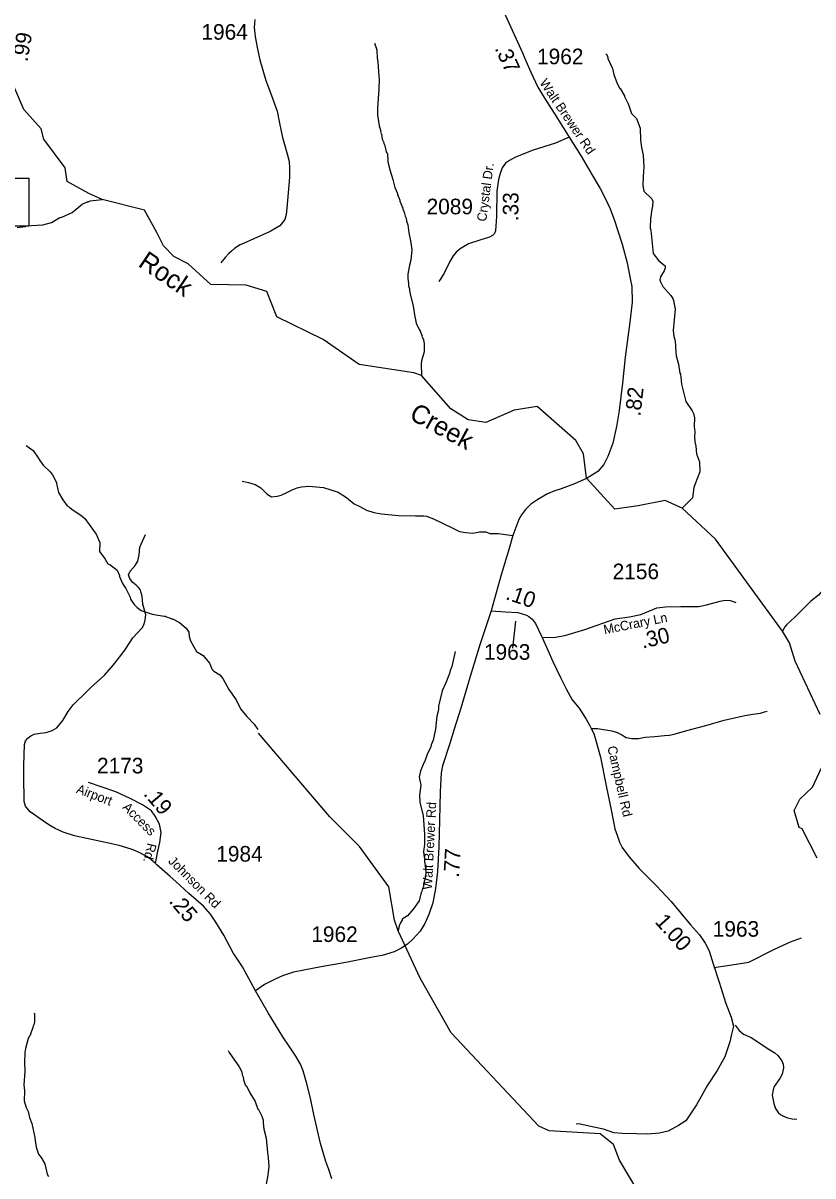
# Model space of a CAD drawing. Extents: x 1248089 to 1457196, y 820910 to 988753.
# Drawn here: x 1381427 to 1387753, y 903687 to 912919 of the extents above; entities that cross this region are included whole.
import ezdxf

# ---------------------------------------------------------------- set-up
doc = ezdxf.new("R2010")
doc.units = 0
for name, color, linetype in [('Exist Hydrographic Creek Single Shore', 7, 'Continuous'), ('Exist Hydrographic Misc Water Feature', 7, 'Continuous'), ('Exist Road Non-System Type 51', 7, 'Continuous'), ('Exist Road Secondary Type 41 Attributed', 7, 'Continuous'), ('Exist Road Secondary Type 51 Attributed', 7, 'Continuous'), ('Exist Road Secondary Type 51 Label', 7, 'Continuous'), ('Prop GRAU CAT1 Cell', 7, 'Continuous'), ('Prop Lane Arrow CELL', 7, 'Continuous'), ('Prop Lane Lines', 7, 'Continuous'), ('Scratch_Level_4', 7, 'Continuous')]:
    doc.layers.add(name, color=color, linetype=linetype)

msp = doc.modelspace()

# ---------------------------------------------------------------- linework, layer by layer
at = {"layer": 'Exist Hydrographic Creek Single Shore'}
for points in [[(1385914.1, 909468.7), (1385854.4, 909577.4), (1385544.6, 909847.9), (1385360.6, 909818.8), (1385133.6, 909721.6), (1384992.5, 909740.8), (1384852.6, 909829), (1384618.8, 910096.3), (1384557.5, 910117.2), (1384117.6, 910185.2), (1383829.6, 910384.7), (1383458.5, 910566.2), (1383379.5, 910768), (1383213.5, 910820.5), (1382929.5, 910826.3), (1382749.4, 910990.7), (1382634.5, 911049), (1382552.5, 911135.9), (1382498.1, 911242.9), (1382400.5, 911421.3), (1382059.3, 911506.3), (1381952.4, 911555), (1381779.5, 911650.5), (1381765.4, 911759.1), (1381594.5, 911989), (1381571.4, 912071.6), (1381433.4, 912225.4), (1381279.3, 912586.5)], [(1387564.6, 907955.7), (1387508.7, 908049.1), (1386973.6, 908785), (1386705.7, 909033.4), (1386570.7, 909095.3), (1386354.3, 909053.1), (1386165.9, 909025), (1385939.6, 909274.4), (1385914.1, 909468.7)], [(1387811.7, 907382.7), (1387611.6, 907810.3), (1387564.6, 907955.7)], [(1387787.7, 906231), (1387667.6, 906466.5), (1387642.6, 906476.7), (1387603.6, 906612.2), (1387647.6, 906703.2), (1387749.6, 906799.7), (1387862.6, 907040.3)]]:
    msp.add_lwpolyline(points, dxfattribs=at)
at = {"layer": 'Exist Hydrographic Misc Water Feature'}
for points in [[(1384244.8, 912756.7), (1384244.6, 912748.8), (1384256, 912720.5), (1384259.6, 912700.5), (1384262.2, 912636.4), (1384267.6, 912608.3), (1384275, 912490.2), (1384278.7, 912476.1), (1384277.2, 912388.3), (1384264.3, 912238.2), (1384264.3, 912182.6), (1384278.5, 912096.4), (1384291.5, 912052.1), (1384289.3, 912044.2), (1384296.9, 912028), (1384304.1, 911987.9), (1384315.6, 911963.6), (1384315.4, 911955.6), (1384323.1, 911939.5), (1384335.9, 911887.2), (1384339.8, 911879.1), (1384345.6, 911875), (1384349.1, 911806.7), (1384366.6, 911734.7), (1384389.1, 911666.2), (1384403.7, 911601.9), (1384426.7, 911553.4), (1384426.5, 911545.4), (1384445.6, 911501), (1384445.4, 911493.1), (1384468.1, 911436.6), (1384467.9, 911428.6), (1384479.4, 911404.3), (1384486.7, 911372.2), (1384494.4, 911356), (1384497.9, 911332), (1384509.2, 911303.8), (1384515.9, 911239.7), (1384530.5, 911175.4), (1384540.9, 911103.2), (1384533, 911019.4), (1384522.2, 910979.7), (1384508.6, 910908), (1384507.9, 910876), (1384515, 910831.9), (1384514.7, 910815.9), (1384522.2, 910791.8), (1384521.8, 910777.8), (1384528.9, 910737.7), (1384551.2, 910655.3), (1384561.6, 910583.1), (1384576.1, 910514.8), (1384599.1, 910466.3), (1384610.7, 910450), (1384610.5, 910442), (1384622, 910417.8), (1384621.8, 910409.8), (1384633.3, 910385.6), (1384640.6, 910349.4), (1384639.1, 910285.6), (1384617.6, 910214), (1384615, 910190.1), (1384618.8, 910096.3)], [(1386095.1, 912672), (1386101.1, 912667.9), (1386110.6, 912643.7), (1386110.4, 912635.7), (1386148.6, 912554.9), (1386159.6, 912506.7), (1386186.1, 912434.1), (1386205.1, 912393.7), (1386209.1, 912393.6), (1386243.9, 912336.9), (1386242.6, 912331.5), (1386274.8, 912267.4), (1386300.9, 912195.7), (1386339.9, 912154.9), (1386370.3, 912078.2), (1386372.2, 911982.3), (1386378.9, 911922.2), (1386393.6, 911861.9), (1386399.5, 911765.8), (1386392.9, 911690.9), (1386390.8, 911618.1), (1386399.3, 911573.9), (1386464, 911512.5), (1386469.5, 911492.4), (1386468.7, 911452.5), (1386459.8, 911412.7), (1386454.8, 911364.9), (1386450.7, 911357), (1386448.9, 911277), (1386454.7, 911261), (1386466.2, 911152.7), (1386472.4, 911072.7), (1386519.5, 911014.7), (1386568.4, 910974.5), (1386570, 910958.5), (1386561.5, 910934.8), (1386532.4, 910887.4), (1386527.9, 910863.5), (1386531.6, 910847.4), (1386550.7, 910809.1), (1386615.2, 910737.7), (1386630.7, 910713.3), (1386636.3, 910697.2), (1386650.8, 910628.9), (1386633.5, 910458.1), (1386638.1, 910409.3), (1386645.6, 910385.2), (1386652.5, 910341.1), (1386652, 910317.1), (1386658.7, 910253), (1386677.3, 910188.7), (1386687.7, 910116.4), (1386691.5, 910108.4), (1386700.9, 910027.8), (1386734.8, 909887.6), (1386785.1, 909814.5), (1386796.7, 909792.2), (1386804, 909758.1), (1386802.4, 909688.1), (1386807.5, 909646.1), (1386804.6, 909606.2), (1386807.8, 909566.1), (1386814.9, 909529.9), (1386820.2, 909469.9), (1386844.3, 909405.4), (1386846.5, 909325.4), (1386808.5, 909230.4), (1386799.8, 909198.5), (1386789.2, 909116.9), (1386705.7, 909033.4)], [(1381380.3, 911280.8), (1381446.6, 911289.3), (1381448.7, 911295.2), (1381584.9, 911304.3), (1381653.4, 911322.7), (1381722.2, 911361.2), (1381738.3, 911364.9), (1381819.1, 911403), (1381900.6, 911469.2), (1381941, 911488.3), (1381949, 911488.1), (1381965.2, 911495.8), (1382059.3, 911506.3)], [(1381450.5, 909536.3), (1381507.6, 909495.1), (1381548.4, 909438.2), (1381559.9, 909415.9), (1381589.1, 909377.4), (1381643.9, 909324.2), (1381661.4, 909301.8), (1381696, 909239.1), (1381694, 909232.8), (1381710.3, 909158.8), (1381745.1, 909102.1), (1381780, 909053.3), (1381799.8, 909042.9), (1381819.5, 909024.5), (1381888.5, 908979), (1381921.9, 908952.3), (1381991.8, 908856.8), (1382011.1, 908826.4), (1382041.6, 908759.8), (1382040.1, 908687.8), (1382084.2, 908626.9), (1382105.9, 908588.5), (1382121.8, 908582.1), (1382180.9, 908536.8), (1382199.9, 908496.4), (1382199.8, 908488.4), (1382222.6, 908432), (1382249.7, 908391.4), (1382284.2, 908320.7), (1382287.9, 908306.6), (1382294, 908298.8), (1382317.3, 908264.1), (1382340.9, 908239.5), (1382372.1, 908215.9), (1382461.5, 908184.8), (1382556.9, 908168.7), (1382564.9, 908168.6), (1382580.7, 908160.2), (1382600.6, 908155.8), (1382616.4, 908147.5), (1382624.4, 908147.3), (1382679.9, 908118.1), (1382732.9, 908073), (1382754.1, 908040.4), (1382757.4, 908006.4), (1382766.7, 907972.3), (1382816.8, 907886.9), (1382870.2, 907854.1), (1382920.8, 907793), (1382941.7, 907742.5), (1382955.5, 907730.2), (1383002.7, 907699.1), (1383028.1, 907670.6), (1383076.2, 907581.6), (1383134.4, 907498.4), (1383168.9, 907427.7), (1383219.6, 907366.6), (1383278.2, 907305.3), (1383307.4, 907262.3)], [(1387938.4, 908503.9), (1387932.4, 908486), (1387879.3, 908435.2), (1387797.1, 908337.1), (1387736.1, 908290.8), (1387611.4, 908165.2), (1387539.9, 908098.9), (1387527.6, 908083.2), (1387508.7, 908049.1)], [(1384887, 907885.5), (1384860.4, 907766.2), (1384847.8, 907734.5), (1384843.2, 907710.6), (1384813.5, 907635.3), (1384784.2, 907572), (1384766.7, 907504.4), (1384753.6, 907448.8), (1384755, 907424.7), (1384752.6, 907408.8), (1384739.8, 907369.1), (1384729.6, 907265.4), (1384711.6, 907177.8), (1384694.8, 907138.2), (1384690.2, 907114.3), (1384665.3, 907068.6), (1384644, 907007.4), (1384638.7, 907001.2), (1384610.2, 906932.2), (1384599.2, 906880.5), (1384613.7, 906816.2), (1384602, 906736.5), (1384604.8, 906680.4), (1384630.4, 906572), (1384643.2, 906423.8), (1384641.5, 906341.9), (1384634.2, 906284.1), (1384639.2, 906240), (1384643, 906231.9), (1384642.4, 906202), (1384649.5, 906159.8), (1384652.4, 906107.7), (1384643.1, 906052.1), (1384638.9, 906044.1), (1384638.6, 906028.2), (1384634.4, 906020.3), (1384634.1, 906004.3), (1384625.8, 905988.4), (1384621.3, 905966.6), (1384615, 905956.7), (1384599.6, 905889), (1384554.2, 905826.1), (1384505, 905771.2), (1384464.4, 905744.2), (1384464.2, 905736.2), (1384451.9, 905720.4), (1384439.2, 905688.7), (1384430.5, 905649.1)], [(1387086.7, 902210.3), (1387139.6, 902343.8), (1387126.7, 902485.3), (1387054.6, 902637.7), (1387040.7, 902779.1), (1386974.6, 902829.8), (1386701.6, 902910.8), (1386627.6, 902987.8), (1386532.7, 903196.5), (1386525.7, 903272.1), (1386203.7, 903813.7), (1386155.7, 903939.4), (1386049.7, 904023.7), (1385640.6, 904048.3), (1385558.6, 904086), (1384856.6, 904832.2), (1384607.5, 905270.6), (1384430.5, 905649.1), (1384400.5, 905734.4), (1384355.5, 906001.2), (1384120.5, 906324.4), (1383883.6, 906562.3), (1383313.5, 907233.6)], [(1381515.8, 904993.7), (1381519.7, 904985.6), (1381518.2, 904921.6), (1381513.7, 904897.7), (1381505.4, 904881.9), (1381505.2, 904873.9), (1381488.3, 904834.4), (1381488.2, 904826.4), (1381467.3, 904786.8), (1381445.6, 904707.3), (1381440.9, 904675.4), (1381439.2, 904595.6), (1381442.1, 904524.4), (1381433.3, 904415.8), (1381438.2, 904367.8), (1381436.5, 904289.8), (1381440.1, 904269.7), (1381451.3, 904235.5), (1381466.7, 904203.2), (1381477.5, 904155), (1381496.5, 904106.6), (1381522.1, 903994.2), (1381520.7, 903989.7), (1381532.5, 903917.9), (1381551.3, 903861.6), (1381580.5, 903824.9), (1381582.2, 903816.9), (1381601.6, 903784.5), (1381619.7, 903700.1), (1381631.3, 903683.9)], [(1383069.5, 904691.5), (1383077.1, 904675.4), (1383158.6, 904561.6), (1383177.7, 904521.2), (1383181.2, 904497.3), (1383188.9, 904481.1), (1383192.3, 904457), (1383205.5, 904416.8), (1383209.3, 904410.6), (1383215.3, 904408.5), (1383242, 904352), (1383284.6, 904283.1), (1383307.2, 904222.6), (1383312, 904220.5), (1383340, 904165.9), (1383349.4, 904133.7), (1383348.8, 904111.8), (1383355.7, 904061.6), (1383374.2, 903989.2), (1383383.7, 903875.1), (1383390.8, 903833), (1383394.2, 903761.8), (1383387.4, 903693.1), (1383374.2, 903621.5)]]:
    msp.add_lwpolyline(points, dxfattribs=at)
at = {"layer": 'Exist Road Non-System Type 51'}
for points in [[(1383282.5, 912948.4), (1383279, 912884.5), (1383285.5, 912812.3), (1383301.7, 912721.9), (1383323.7, 912623.4), (1383370.3, 912458.4), (1383415.9, 912339.4), (1383461.2, 912212.4), (1383481.2, 912115.9), (1383505, 912001.4), (1383542.2, 911872.3), (1383556.9, 911810), (1383561.9, 911759.9), (1383561.2, 911725.9), (1383560.4, 911681.9), (1383539.2, 911436.1), (1383534.2, 911386.2), (1383523.4, 911346.6), (1383504.7, 911323), (1383482.1, 911295.4), (1383451.7, 911276), (1383407.2, 911250.9), (1383197.1, 911155.2), (1383166.8, 911141.8), (1383122.3, 911116.7), (1383095.8, 911093.2), (1383075.4, 911073.6), (1383044.8, 911042.2), (1383009.7, 910998.9)], [(1383182, 909250.8), (1383233.3, 909240), (1383284.7, 909223.8), (1383330.6, 909196.7), (1383382, 909145.3), (1383417.1, 909126.4), (1383463, 909129.1), (1383492.8, 909137.2), (1383533.3, 909156.2), (1383581.9, 909180.5), (1383622.5, 909196.7), (1383657.6, 909204.8), (1383714.4, 909210.2), (1383833.3, 909199.4), (1383949.5, 909161.6), (1384017, 909121), (1384079.2, 909069.6), (1384125.1, 909048), (1384176.5, 909018.2), (1384235.9, 908999.3), (1384298.1, 908988.5), (1384433.2, 908975), (1384571, 908972.3), (1384635.9, 908972.3), (1384657.5, 908969.6), (1384714.3, 908947.9), (1384862.9, 908877.6), (1384922.3, 908847.9), (1384971, 908839.7), (1385030.4, 908834.3), (1385081.8, 908845.2), (1385133.1, 908845.2), (1385165.6, 908831.6), (1385233.1, 908831.6), (1385350.2, 908815.7)], [(1381564.2, 907232.9), (1381610.6, 907238.1), (1381661, 907255.3), (1381696.3, 907275.1), (1381744.3, 907333), (1381789.4, 907406.4), (1381827.3, 907458.7), (1381860, 907492), (1381907.7, 907537), (1381967.6, 907595.2), (1382078.6, 907696.2), (1382152.4, 907780.8), (1382209.5, 907854.4), (1382246.3, 907905.9), (1382306.3, 907997.2), (1382381.3, 908076.5), (1382396.3, 908104.3), (1382405.8, 908141.3), (1382409.9, 908181), (1382385.4, 908264.3), (1382379.9, 908329.1), (1382363.5, 908383.3), (1382352.6, 908397.8), (1382332.2, 908419), (1382307, 908440.1), (1382295.2, 908451.5), (1382282.5, 908471.9), (1382275.6, 908485.1), (1382271.6, 908501), (1382285.9, 908528.7), (1382325.4, 908576.3), (1382345.1, 908609.4), (1382356.1, 908661), (1382361.5, 908721.8), (1382406.5, 908822.3)], [(1385976.8, 907269.1), (1386028.6, 907270.9), (1386141.7, 907252.3), (1386183.9, 907237.4), (1386222.3, 907218.8), (1386256.8, 907198.3), (1386302.9, 907189), (1386356.6, 907190.9), (1386410.3, 907200.2), (1386487, 907205.8), (1386564.7, 907214.1), (1386605, 907217.9), (1386641.4, 907225.3), (1386743.1, 907253.2), (1386894.7, 907294.2), (1387042.4, 907337), (1387125.8, 907354.7), (1387208.3, 907373.3), (1387271.6, 907384.5), (1387333, 907391.9), (1387365.6, 907403.1), (1387386.3, 907408.1)], [(1381433.9, 906973.4), (1381439.5, 907142.9), (1381446.3, 907170.7), (1381464.1, 907191.9), (1381488.6, 907210.4), (1381515.8, 907224.9), (1381564.2, 907232.9)], [(1382195.5, 906333.1), (1382087.6, 906356.2), (1381936.3, 906390.5), (1381839.5, 906411.7), (1381747.5, 906439.5), (1381684.8, 906469.9), (1381633.1, 906499), (1381590.8, 906526.7), (1381484.5, 906601.9), (1381445.1, 906648.4), (1381435.3, 906684.9), (1381433.9, 906889.7), (1381433.9, 906973.4)], [(1382487.6, 906188.2), (1382448.7, 906223.9), (1382418.7, 906245.1), (1382362.9, 906275.5), (1382308.3, 906298), (1382293, 906302.9), (1382195.5, 906333.1)], [(1386958.6, 905356.4), (1387069.4, 905372.7), (1387238.8, 905398.8), (1387444, 905503.1), (1387574.3, 905561.8), (1387662.3, 905594.4)], [(1387128.9, 904895.8), (1387163.2, 904852), (1387195.8, 904822.2), (1387257.2, 904796.1), (1387328.2, 904749.6), (1387370.4, 904719.8), (1387408.7, 904697.5), (1387449, 904673.3), (1387472, 904650.9), (1387502.7, 904608.1), (1387514.2, 904582.1), (1387518.1, 904552.3), (1387506.6, 904502), (1387487.4, 904468.5), (1387443.3, 904403.4), (1387433.7, 904377.3), (1387426, 904334.5), (1387440.4, 904268.4), (1387451.9, 904227.5), (1387474.9, 904195.8), (1387496, 904175.4), (1387511.4, 904167.9), (1387549.7, 904153), (1387586.2, 904145.6), (1387624.5, 904141.8)]]:
    msp.add_lwpolyline(points, dxfattribs=at)
at = {"layer": 'Exist Road Secondary Type 41 Attributed'}
for points in [[(1385584.5, 907997.8), (1385691.9, 908002.6), (1385766.4, 908015.3), (1385926.6, 908063.1), (1386169.8, 908148.9), (1386285.1, 908163), (1386373.7, 908184.1), (1386502.2, 908235.9), (1386572.4, 908244.4), (1386696.2, 908245.8), (1386839.5, 908247.2), (1386900, 908261.3), (1387011, 908289.4), (1387050.4, 908296.4), (1387091.2, 908295), (1387130.5, 908281), (1387135, 908277.7)], [(1387087.7, 904761.5), (1387047.4, 904639.7), (1386985.5, 904532.8), (1386909.6, 904414.6), (1386819.6, 904257), (1386735.6, 904129.2), (1386676.5, 904089.8), (1386592.2, 904044.8), (1386524.7, 904030.7), (1386429.1, 904022.2), (1386339.2, 904025.1), (1386223.9, 904027.9), (1386159.2, 904033.5), (1386074.9, 904061.6), (1385984.9, 904081.3), (1385878.1, 904103.9), (1385857.4, 904102.3)]]:
    msp.add_lwpolyline(points, dxfattribs=at)
at = {"layer": 'Exist Road Secondary Type 51 Attributed'}
for points in [[(1385187.8, 913790.2), (1385211.2, 913412.1), (1385220.8, 913234.9), (1385263.9, 913053.4), (1385290.4, 912978.9), (1385427.7, 912679.3), (1385454.4, 912616.5), (1385493.9, 912525.8), (1385550.6, 912405.1), (1385620.8, 912286.8), (1385680.7, 912196.9), (1385801.4, 912005.1)], [(1385801.4, 912005.1), (1385691, 911957.5), (1385512.4, 911900.7), (1385372.1, 911845.1), (1385321.6, 911818.7), (1385291.6, 911796.2), (1385264.4, 911760.5), (1385247.4, 911712.9), (1385233.7, 911666.6), (1385221.5, 911574), (1385219.4, 911373), (1385211.2, 911255.4), (1385201.7, 911234.2), (1385185.3, 911217), (1385162.2, 911203.8), (1385085.9, 911181.3), (1384994.5, 911152.2), (1384928.4, 911109.9), (1384894.4, 911083.5), (1384871.2, 911055.7), (1384843.9, 911009.4), (1384795.6, 910910.2), (1384755.8, 910848.4)], [(1385801.4, 912005.1), (1385895.4, 911851.7), (1385971, 911724.8), (1385973.9, 911719.7), (1386048, 911595.2), (1386090.3, 911511.9), (1386128.4, 911431.2), (1386163.2, 911337.3), (1386186.4, 911262), (1386224.5, 911149.6), (1386266.1, 910998.8), (1386287.9, 910874.5), (1386301.5, 910808.4), (1386304.9, 910684.1), (1386286.5, 910524.1), (1386250.4, 910243.8), (1386226.6, 910036.2), (1386201.4, 909815.3), (1386178.9, 909687.1), (1386151.6, 909553.5), (1386110, 909449.1), (1386077.3, 909383), (1386031, 909328.7), (1385944.3, 909274.5)], [(1385944.3, 909274.5), (1385843.1, 909228), (1385735.7, 909190.3), (1385676.7, 909170.1), (1385627.6, 909150.2), (1385549.9, 909103.9), (1385494, 909065.6), (1385451.8, 909023.3), (1385419.1, 908981), (1385398.6, 908942.6), (1385350.2, 908815.7), (1385320.3, 908711.2), (1385256.9, 908501), (1385176.5, 908212.7)], [(1385176.5, 908212.7), (1385085.9, 907939), (1385008.9, 907687.7), (1384931.9, 907432.5), (1384880.7, 907265.9), (1384842.6, 907141.6), (1384786, 906971), (1384776.5, 906915.5), (1384766.3, 906762.1), (1384761.5, 906534.7), (1384758.1, 906321.8), (1384746.5, 906126.1), (1384728.8, 905988.5), (1384709, 905873.5), (1384676.3, 905779.6), (1384645, 905709.5), (1384606.8, 905647.4), (1384548.2, 905583.9), (1384504.6, 905544.3), (1384452.8, 905507.2), (1384398.3, 905480.8), (1384303.6, 905453), (1384224.5, 905439.8), (1384133.2, 905421.3), (1384011.2, 905397.5), (1383815, 905360.4), (1383675.3, 905334), (1383593.5, 905319.5), (1383503.6, 905290.4), (1383446.3, 905263.9), (1383361.8, 905220.3), (1383289.6, 905170)], [(1385176.5, 908212.7), (1385291, 908204.4), (1385388.8, 908198.8), (1385425.3, 908187.7), (1385457.9, 908176.5), (1385477.6, 908167.6), (1385503.9, 908146.7), (1385530.8, 908111.4), (1385555.7, 908061.1), (1385584.5, 907997.8)], [(1385584.5, 907997.8), (1385629.6, 907896.4), (1385669.9, 907807), (1385733.2, 907673), (1385777.3, 907587.4), (1385825.2, 907499.9), (1385879.9, 907431.9), (1385936.5, 907345.4), (1385962.4, 907297.9), (1385976.8, 907269.1), (1385996.9, 907229), (1386014.2, 907175.1), (1386050.6, 907041), (1386095.7, 906811.1), (1386139.8, 906606.4), (1386166.7, 906466.8), (1386187.8, 906407.2), (1386203.1, 906358.8), (1386224.2, 906317.9), (1386277.9, 906245.3), (1386362.3, 906150.3), (1386499.5, 906009.8), (1386616.5, 905885.1), (1386772.8, 905698), (1386844.8, 905617), (1386890.8, 905551.9), (1386921.5, 905488.6), (1386954.1, 905386.2), (1387000.2, 905246.6), (1387017.4, 905187), (1387052, 905075.4), (1387097, 904959), (1387115.9, 904886.7), (1387101.8, 904822), (1387087.7, 904761.5)], [(1382487.6, 906188.2), (1382505.2, 906289), (1382522.1, 906358.4), (1382532.3, 906436.3), (1382518.7, 906504.1), (1382484.8, 906568.4), (1382454.4, 906610.8), (1382383.2, 906658.2), (1382285, 906709), (1382169.8, 906763.2), (1381949.7, 906837.7)], [(1383289.6, 905170), (1383183.3, 905360.4), (1383120, 905457.3), (1383112.4, 905468.9), (1383034.8, 905615.7), (1382970.7, 905718.8), (1382927.1, 905783.6), (1382872.6, 905847.1), (1382755.4, 905947.6), (1382649.7, 906044.1), (1382605.9, 906084.8), (1382499.1, 906177.6), (1382487.6, 906188.2)], [(1383900.6, 903665.3), (1383875.4, 903739.4), (1383851.8, 903802.8), (1383809.5, 903948.2), (1383756.7, 904178.3), (1383728.4, 904309.2), (1383697.8, 904434.8), (1383670.5, 904528.7), (1383650.1, 904581.6), (1383610.6, 904646.4), (1383558.8, 904727.1), (1383506.3, 904799.8), (1383389.1, 904992.8), (1383289.6, 905170)]]:
    msp.add_lwpolyline(points, dxfattribs=at)
at = {"layer": 'Exist Road Secondary Type 51 Label'}
msp.add_lwpolyline([(1385350.2, 907914.6), (1385372.7, 908128.5)], dxfattribs=at)
at = {"layer": 'Prop Lane Arrow CELL'}
msp.add_lwpolyline([(1380206.2, 911677.2), (1381472.3, 911677.2), (1381472.3, 911293.4), (1380206.2, 911293.4)], close=True, dxfattribs=at)

# ---------------------------------------------------------------- texts
at = {"layer": 'Exist Road Secondary Type 51 Label'}
for s, rotation, p in [('Walt Brewer Rd', 304.07463, (1385559.6, 912440.5)), ('Crystal Dr.', 82.41261, (1385135.7, 911326.1)), ('McCrary Ln', 11.25887, (1386083.7, 908024)), ('Campbell Rd', 282.84889, (1386105.4, 907121.7)), ('Airport', 339.11131, (1381847.4, 906756.8)), ('Access', 315.03275, (1382217.6, 906633.3)), ('Walt Brewer Rd', 87.15356, (1384701.2, 905978.2)), ('Rd.', 256.32579, (1382424.3, 906357.6)), ('Johnson Rd', 315.03275, (1382584.1, 906202.3))]:
    msp.add_text(s, height=75, rotation=rotation, dxfattribs=at).set_placement(p)
at = {"layer": 'Prop GRAU CAT1 Cell'}
for s, rotation, p in [('.99', 80.41569, (1381461.9, 912604.1)), ('.37', 294.62047, (1385201.9, 912716.8)), ('.33', 89.41713, (1385393.2, 911331.2)), ('.82', 83.48639, (1386371.1, 909766.3)), ('.10', 341.09511, (1385285.5, 908306.8)), ('.30', 13.40388, (1386389.5, 907908.8)), ('.19', 310.17046, (1382386.4, 906743)), ('.77', 86.61236, (1384917.9, 906073.3)), ('.25', 310.17046, (1382589.7, 905884.3)), ('1.00', 311.61733, (1386481.4, 905718.9))]:
    msp.add_text(s, height=125, rotation=rotation, dxfattribs=at).set_placement(p)
at = {"layer": 'Prop Lane Lines'}
for s, p in [('1964', (1382855.3, 912785.6)), ('1962', (1385543.1, 912588.8)), ('2089', (1384658.7, 911387.4)), ('2156', (1386148.6, 908465.5)), ('1963', (1385118.1, 907820.4)), ('2173', (1382018.9, 906910.3)), ('1984', (1382974.1, 906204)), ('1963', (1386950.3, 905603)), ('1962', (1383735.3, 905560.5))]:
    msp.add_text(s, height=125, dxfattribs=at).set_placement(p)
at = {"layer": 'Scratch_Level_4'}
for s, rotation, p in [('Rock', 325.95751, (1382340.5, 910976.5)), ('Creek', 331.39732, (1384511.2, 909752.4))]:
    msp.add_text(s, height=150, rotation=rotation, dxfattribs=at).set_placement(p)

doc.saveas('drawing.dxf')
